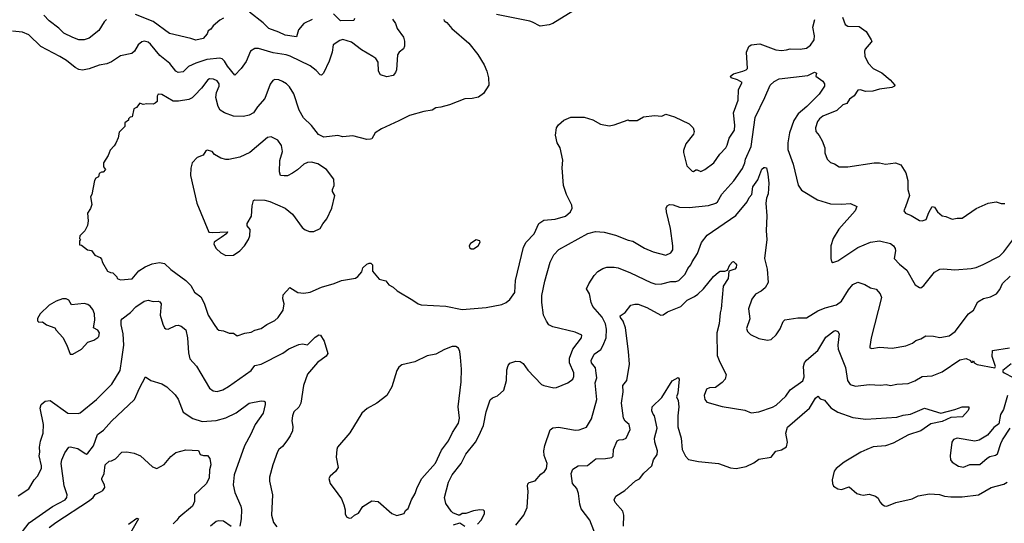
# Model space of a CAD drawing. Extents: x 1678431 to 1860718, y 384618 to 522882.
# Tile 427 of 473: x 1818523 to 1826359, y 462869 to 466874. Entities that reach past the tile are written whole.
import ezdxf

# ---------------------------------------------------------------- set-up
doc = ezdxf.new("R2010")
doc.units = 0

msp = doc.modelspace()

# ---------------------------------------------------------------- linework, layer by layer
at = {"layer": '0CON10XD'}
for points in [[(1819213.8, 466875), (1819195, 466856.2), (1819152.1, 466787.9), (1819075, 466726.9), (1819035, 466713.1), (1818995, 466714.5), (1818945, 466731.8), (1818875, 466767.8), (1818835, 466806.9), (1818756.6, 466866.6), (1818715, 466911.5)], [(1820144.2, 466885.8), (1820115, 466872), (1820063.8, 466825), (1820045, 466798.8), (1820024.4, 466785.6), (1820015, 466763.3), (1819982.5, 466725), (1819925, 466712.9), (1819885.5, 466725.5), (1819715, 466763.6), (1819585, 466861.3), (1819445, 466916.9)], [(1820850, 466875), (1820785, 466844.3), (1820740.8, 466795), (1820725, 466738), (1820635, 466751.4), (1820585.8, 466775.8), (1820505, 466804), (1820460.3, 466850.3), (1820353.3, 466935)], [(1821188, 466885), (1821182.7, 466867.3), (1821076.2, 466865), (1821021.1, 466921.1)], [(1822925, 466942.5), (1822765, 466843.3), (1822736.4, 466833.6), (1822665, 466823.3), (1822605, 466855.8), (1822582, 466862), (1822317, 466917)], [(1825070.6, 466895), (1825094.2, 466835), (1825115, 466823.3), (1825205, 466820.8), (1825261.1, 466781.1), (1825300, 466715), (1825303.8, 466705), (1825298.8, 466695), (1825251.1, 466638.9), (1825245.6, 466625), (1825250.5, 466585), (1825275, 466530), (1825317, 466487), (1825385, 466452.9), (1825452, 466395), (1825488, 466355), (1825486.2, 466345), (1825465, 466334.4), (1825365, 466321.1), (1825313, 466307), (1825255, 466303.8), (1825215, 466316.2), (1825194.7, 466315.3), (1825165, 466269.1), (1825126.8, 466243.2), (1825105, 466209.2), (1825073.7, 466196.3), (1825027.6, 466152.4), (1824915, 466106.9), (1824888.1, 466085), (1824873.1, 466065), (1824857.1, 466015), (1824859.2, 465985), (1824885, 465953.8), (1824909.7, 465909.7), (1824930, 465855), (1824932, 465815), (1824948.8, 465765), (1824975, 465740), (1825008.3, 465728.3), (1825045, 465704), (1825115, 465703.8), (1825325, 465736), (1825365, 465736.2), (1825415, 465726), (1825493.9, 465736.1), (1825535, 465720), (1825575, 465657.5), (1825592, 465595), (1825592.5, 465525), (1825603.8, 465475), (1825574, 465386), (1825560, 465355), (1825573.3, 465335), (1825617.7, 465317.7), (1825685, 465276.7), (1825705, 465273.8), (1825736.7, 465285), (1825758.3, 465341.7), (1825785, 465390), (1825805, 465382.5), (1825827.5, 465345), (1825864.2, 465314.2), (1825895, 465308.8), (1825945, 465288), (1825985, 465297.1), (1826024, 465296), (1826135, 465373.3), (1826230, 465415), (1826295, 465426.7), (1826335, 465412.5), (1826363, 465413)], [(1821489.7, 466879.7), (1821514.2, 466845), (1821527.1, 466805), (1821576.6, 466736.6), (1821585.6, 466705), (1821586.8, 466663.2), (1821577.4, 466642.6), (1821544, 466615), (1821530, 466595), (1821522.5, 466475), (1821515, 466453.3), (1821495, 466431.2), (1821445, 466421.2), (1821395, 466436.7), (1821379.2, 466465), (1821376.4, 466536.4), (1821356.9, 466565), (1821335, 466582.2), (1821244.6, 466634.6), (1821165, 466696.9), (1821095, 466716.5), (1821070.3, 466709.7), (1821018.8, 466675), (1821009.2, 466615), (1820985.8, 466545), (1820941.2, 466448.8), (1820926.1, 466433.9), (1820915, 466436), (1820881.5, 466471.5), (1820835, 466506.7), (1820675.3, 466585.3), (1820645, 466595.4), (1820541.5, 466611.5), (1820425, 466646.2), (1820393.7, 466646.3), (1820360, 466625), (1820325, 466541.2), (1820285, 466486.7), (1820235, 466434), (1820176.9, 466505), (1820152.9, 466545), (1820135, 466562.9), (1820115, 466568.9), (1820013.3, 466556.7), (1819925, 466529.1), (1819867.8, 466502.2), (1819825, 466460.8), (1819785, 466454.4), (1819765, 466465.7), (1819716.9, 466526.9), (1819639.2, 466589.2), (1819565, 466680), (1819545, 466695.7), (1819515, 466702.5), (1819495, 466697.5), (1819466.2, 466675), (1819438, 466625), (1819415, 466605.8), (1819325, 466586.9), (1819255, 466540.6), (1819216.3, 466523.7), (1819156.4, 466513.6), (1819075, 466483.3), (1819022.6, 466472.6), (1818995, 466478.1), (1818965, 466493.3), (1818895, 466549.4), (1818842.4, 466582.4), (1818690.9, 466660.9), (1818595.8, 466755), (1818545, 466775.5), (1818465, 466784.5)], [(1821897.5, 466875), (1821902.5, 466865), (1821923, 466853), (1821962.5, 466805), (1822097.7, 466687.7), (1822168.8, 466598.8), (1822220, 466515), (1822240, 466465), (1822253, 466413), (1822257.5, 466355), (1822215, 466287.5), (1822175, 466258.8), (1822125, 466246.7), (1822065, 466246), (1821945, 466198.1), (1821875, 466178.6), (1821835, 466174), (1821805, 466154), (1821740, 466145), (1821625, 466113.3), (1821541.2, 466068.8), (1821402.3, 466007.7), (1821352.5, 465975), (1821325, 465927.5), (1821316.1, 465923.9), (1821285, 465922), (1821175, 465952), (1821095, 465944), (1821055, 465952.9), (1820945, 465939.4), (1820900.9, 465960.9), (1820845, 466034.2), (1820782.5, 466095), (1820748.6, 466155), (1820704.2, 466285), (1820671.3, 466341.3), (1820645.4, 466365.4), (1820615, 466382.9), (1820585, 466396), (1820555, 466398), (1820538.8, 466391.2), (1820517.6, 466362.4), (1820475, 466248.6), (1820415, 466180.8), (1820384.4, 466135), (1820350, 466115), (1820305, 466105.4), (1820225, 466108.2), (1820152.9, 466135), (1820120, 466155), (1820102.2, 466185), (1820085.5, 466255), (1820090.4, 466295), (1820110.4, 466345), (1820111.2, 466365), (1820095, 466388.2), (1820065, 466402.3), (1820035, 466403.1), (1820020.9, 466395), (1819971.3, 466328.7), (1819917, 466273), (1819895, 466252.9), (1819869.2, 466240.8), (1819786.5, 466226.5), (1819745.6, 466225.6), (1819655, 466278.8), (1819625, 466282.5), (1819616.7, 466265), (1819616, 466225), (1819600.7, 466209.3), (1819585, 466203.3), (1819536.1, 466206.1), (1819505, 466201.2), (1819478.3, 466211.7), (1819453, 466177), (1819432.5, 466165), (1819418.3, 466101.7), (1819401.7, 466098.3), (1819390, 466085), (1819390, 466075), (1819360, 466055), (1819360, 466025), (1819315, 465980), (1819307.5, 465935), (1819287, 465893), (1819275, 465870), (1819243.9, 465836.1), (1819227.5, 465795), (1819190, 465735), (1819190, 465705), (1819207, 465683), (1819187, 465663), (1819175, 465662.5), (1819155, 465650), (1819150, 465625), (1819130, 465615), (1819117.5, 465595), (1819096.7, 465485), (1819086.7, 465465), (1819097.5, 465405), (1819086.7, 465373.3), (1819062.5, 465335), (1819067.5, 465275), (1819061.7, 465238.3), (1819042.5, 465195), (1819002.5, 465155), (1819000, 465135), (1819007.5, 465125), (1819000, 465115), (1819000, 465085), (1819015, 465080), (1819063, 465043), (1819095, 465040), (1819120.7, 465000.7), (1819163, 464983), (1819175, 464970), (1819183.3, 464943.3), (1819222.5, 464875), (1819245, 464862.5), (1819265, 464860), (1819295, 464830), (1819300, 464815), (1819325, 464806.2), (1819417.1, 464812.9), (1819472.5, 464877.5), (1819521.7, 464908.3), (1819578, 464932), (1819635, 464942.3), (1819675.4, 464935.4), (1819726.9, 464886.9), (1819845, 464799.4), (1819885, 464760.6), (1819915, 464708.6), (1819965, 464670.8), (1819991.2, 464621.2), (1820024.4, 464525), (1820069.7, 464449.7)], [(1820069.7, 464449.7), (1820093.8, 464415), (1820107.5, 464405), (1820145, 464398.8), (1820190.7, 464380.7), (1820225, 464380), (1820255, 464360), (1820315, 464380.8), (1820365, 464389.2), (1820395, 464406), (1820445, 464419.2), (1820490.3, 464449.7), (1820555, 464480.8), (1820581.2, 464505), (1820620, 464565), (1820628.8, 464615), (1820616.7, 464655), (1820621.2, 464685), (1820673.3, 464745), (1820736.1, 464703.9), (1820785, 464700), (1820835, 464706.2), (1820925, 464748), (1821025, 464776), (1821085, 464800), (1821195, 464820), (1821215, 464832.5), (1821245, 464870), (1821255, 464900), (1821285, 464930), (1821305, 464937.5), (1821317, 464937), (1821330, 464925), (1821330, 464875), (1821385, 464810), (1821437, 464797), (1821460, 464765), (1821495, 464747.5), (1821527, 464717), (1821652.5, 464645), (1821695.8, 464615.8), (1821717.9, 464607.9), (1821915.8, 464595.8), (1822045, 464570.8), (1822235, 464585.7), (1822361.2, 464608.8), (1822395, 464624), (1822425, 464650), (1822463.1, 464705), (1822469.1, 464800.9), (1822533.2, 465065), (1822554.5, 465105.5), (1822617.7, 465172.3), (1822655, 465254.3), (1822695, 465280), (1822785, 465286.7), (1822867.4, 465312.6), (1822907.5, 465345), (1822920, 465375), (1822918.3, 465398.3), (1822874.2, 465485), (1822850.8, 465555), (1822840.8, 465695), (1822846.1, 465756.1), (1822823.8, 465855), (1822802, 465895), (1822788.8, 465955), (1822796.2, 466015), (1822810.5, 466039.5), (1822855, 466076.7), (1822910.7, 466099.3), (1823015, 466100), (1823085, 466077.5), (1823145, 466042.5), (1823215, 466030), (1823255, 466037.5), (1823365, 466077.5), (1823375, 466072.5), (1823437, 466073), (1823488.3, 466101.7), (1823575, 466113.3), (1823633, 466107), (1823665, 466122.5), (1823735, 466102.5), (1823852.5, 466045), (1823882.5, 466015), (1823890, 465985), (1823887, 465963), (1823824.1, 465885.9), (1823806.7, 465835), (1823807, 465817), (1823832.7, 465712.7), (1823875, 465670), (1823885, 465666.7), (1823905, 465680), (1823915, 465681.2), (1823945, 465668), (1823975, 465682.5), (1824048, 465735), (1824095, 465804), (1824142, 465855), (1824155, 465877.5), (1824168.6, 465931.4), (1824211.4, 465995), (1824214.4, 466035), (1824204.4, 466135), (1824240, 466235), (1824245, 466320), (1824272.5, 466375), (1824235, 466396.2), (1824185, 466412), (1824180, 466425), (1824203.3, 466445), (1824278, 466465), (1824305.7, 466475), (1824315.6, 466485), (1824307.5, 466615), (1824325, 466662.5), (1824345, 466674.4), (1824415, 466681.3), (1824541.2, 466635), (1824585, 466630.4), (1824625, 466633.8), (1824656, 466644), (1824735, 466640), (1824785, 466647.1), (1824818.2, 466671.8), (1824846.4, 466715), (1824849.4, 466745), (1824836, 466815), (1824851.2, 466875)], [(1822167.7, 462862.3), (1822195, 462893.3), (1822223.3, 462945), (1822222.5, 462965), (1822215, 462972.5), (1822185, 462976.7), (1822135, 462968.8), (1822075, 462946.7), (1822045, 462946.7), (1822025, 462932.5), (1822015, 462932.5), (1821971.7, 462951.7), (1821957.5, 462965), (1821915, 463027.5), (1821904.2, 463074.2), (1821936.9, 463195), (1821964.5, 463255.5), (1822035.7, 463345), (1822075, 463418.8), (1822151.4, 463515), (1822178.6, 463565), (1822213.2, 463646.8), (1822234.4, 463755), (1822268.8, 463851.2), (1822285, 463866.7), (1822325.8, 463884.2), (1822375, 463927.5), (1822397.1, 464005), (1822401.2, 464088.8), (1822410, 464125), (1822425, 464142.5), (1822470.7, 464159.3), (1822505, 464156.7), (1822529.5, 464139.5), (1822568.3, 464088.3), (1822675, 463973.8), (1822694.2, 463964.2), (1822775, 463946), (1822795, 463949.2), (1822886.7, 463985), (1822925.8, 464015), (1822933.2, 464036.8), (1822933.1, 464065), (1822899.6, 464145), (1822898.3, 464181.7), (1822925.5, 464255), (1822994.2, 464345), (1822998, 464365), (1822945, 464388.1), (1822765, 464431.4), (1822735, 464448), (1822715, 464476.2), (1822693.3, 464525), (1822678.9, 464625), (1822679.4, 464680.6), (1822701.4, 464795), (1822744, 464945), (1822775, 465003.3), (1822815, 465047.5), (1823045, 465173.1), (1823105, 465188.6), (1823175, 465185.7), (1823265, 465161.9), (1823365, 465120), (1823404.3, 465114.3), (1823495, 465058.1), (1823565, 465028.1), (1823665, 465001.9), (1823705, 465019.5), (1823721.5, 465045), (1823722.5, 465075), (1823703.3, 465215), (1823670, 465345), (1823668.6, 465375), (1823675.8, 465394.2), (1823695, 465404), (1823725, 465400.8), (1823775, 465384.4), (1823850.9, 465380.9), (1824005, 465396.9), (1824062.9, 465415), (1824076.4, 465425), (1824112.1, 465487.9), (1824206.6, 465593.4), (1824275, 465691.2), (1824294.6, 465735), (1824299.6, 465765), (1824344.5, 465865), (1824375.6, 466095.6), (1824454.7, 466255), (1824495, 466354.3), (1824527, 466383), (1824567, 466403), (1824795, 466431.2), (1824847.7, 466457.7), (1824865, 466450), (1824860, 466425), (1824916.2, 466385), (1824928.8, 466365), (1824928, 466345), (1824887, 466283), (1824787, 466183), (1824719.4, 466125), (1824685, 466072.5), (1824649.6, 465975), (1824635.5, 465895), (1824637.9, 465842.1), (1824680, 465725), (1824717.9, 465557.9), (1824745, 465518), (1824872.8, 465442.8), (1824975, 465410.8), (1825065, 465406), (1825135, 465413.8), (1825185, 465390), (1825171.2, 465355), (1825041.5, 465208.5), (1824998.6, 465135), (1824977.5, 465075), (1824977.5, 464975), (1824985, 464952.5), (1824995, 464942.5), (1825035, 464955.7), (1825195, 465063.1), (1825295, 465105.6), (1825365.5, 465115.5), (1825455, 465095.6), (1825478.8, 465075), (1825490.8, 465055), (1825494, 465035), (1825483.8, 464975), (1825525, 464929.2), (1825583.7, 464883.7), (1825651.2, 464765), (1825685, 464743.3), (1825695, 464742.5), (1825719.5, 464760.5), (1825804.3, 464865.7), (1825845, 464890.8), (1825875, 464894.2), (1825965, 464884.3), (1826095, 464895.6), (1826135, 464903.1), (1826191.8, 464928.2), (1826322, 464995), (1826355, 465027.5), (1826434, 465135)], [(1820165, 465000), (1820225, 465001.2), (1820276.2, 465035), (1820311.2, 465075), (1820345, 465127.5), (1820354, 465155), (1820357.5, 465205), (1820332.5, 465235), (1820333, 465253), (1820368.9, 465311.1), (1820373.8, 465395), (1820383.8, 465436.2), (1820395, 465442.5), (1820475, 465438.8), (1820515, 465428.8), (1820636.1, 465376.1), (1820695, 465326.7), (1820770.5, 465220.5), (1820795, 465203.3), (1820830.7, 465190.7), (1820865, 465190), (1820915, 465213.3), (1820935, 465250), (1820968.3, 465291.7), (1821006.2, 465375), (1821031.2, 465475), (1821013, 465507), (1821012.5, 465525), (1821026.4, 465556.4), (1821022.5, 465605), (1820964.2, 465684.2), (1820897.3, 465727.3), (1820845, 465740.8), (1820815, 465740), (1820784.2, 465725.8), (1820735, 465680), (1820695, 465653.8), (1820655, 465633.3), (1820628.3, 465631.7), (1820600, 465635), (1820590, 465665), (1820593.8, 465755), (1820613.8, 465825), (1820606.2, 465875), (1820576.7, 465915), (1820525, 465942.5), (1820495, 465937.5), (1820355, 465818.8), (1820275, 465780), (1820188.3, 465761.7), (1820165, 465763.3), (1820125, 465773.3), (1820073.6, 465803.6), (1820055, 465826.7), (1820015, 465837.5), (1820005, 465832.5), (1819983, 465797), (1819935, 465777.5), (1819896.7, 465735), (1819886.4, 465693.6), (1819883.8, 465635), (1819933.8, 465415), (1820028.8, 465185), (1820055, 465180.8), (1820176.7, 465186.7), (1820172.5, 465175), (1820127.7, 465142.3), (1820070, 465105), (1820069.5, 465089.5), (1820086.2, 465055), (1820125, 465020), (1820165, 465000)], [(1823112.2, 464062.2), (1823104.6, 464104.6), (1823074.5, 464145), (1823071.9, 464165), (1823095.5, 464214.5), (1823147.3, 464252.7), (1823167.3, 464285), (1823190.9, 464345), (1823193, 464413), (1823184.6, 464455), (1823158, 464508), (1823084.5, 464594.5), (1823071.4, 464625), (1823058.8, 464695), (1823033.3, 464735), (1823052, 464775), (1823095, 464838.8), (1823125, 464871.2), (1823165, 464896), (1823195, 464905.8), (1823255, 464907.1), (1823285, 464901.9), (1823385, 464862.2), (1823545, 464784.4), (1823585, 464772.2), (1823634.4, 464774.4), (1823705, 464793.3), (1823745, 464791.5), (1823769.1, 464800.9), (1823820.5, 464849.5), (1823840, 464895), (1823865, 464924.2), (1823875, 464947.5), (1823918.9, 465015), (1823948.7, 465101.3), (1823995, 465160), (1824224, 465316), (1824314, 465425), (1824329.4, 465460.6), (1824350, 465485), (1824359.1, 465545), (1824398.3, 465601.7), (1824430.8, 465685), (1824445, 465698), (1824455, 465698.8), (1824465.8, 465695), (1824478.1, 465645), (1824484.6, 465575), (1824479.4, 465490.6), (1824466.4, 465455), (1824462.1, 465415), (1824469.1, 465315), (1824464.4, 465195), (1824469.5, 465125), (1824450, 464975), (1824471.3, 464891.3), (1824479.2, 464785), (1824457.1, 464742.9), (1824424.5, 464715.5), (1824379.8, 464690.2), (1824349.3, 464650.7), (1824324.4, 464574.4), (1824333.1, 464495), (1824308, 464418), (1824316.2, 464395), (1824339.7, 464369.7), (1824405, 464339.2), (1824475, 464325.8), (1824505, 464332), (1824545, 464368.8), (1824575, 464416.2), (1824598.8, 464475), (1824612, 464488), (1824715, 464502.2), (1824785, 464503.3), (1824875, 464559.1), (1824935, 464583.3), (1825025, 464605.5), (1825065, 464635.7), (1825118.6, 464725), (1825155, 464767.5), (1825195, 464788), (1825248.6, 464768.6), (1825295, 464742.5), (1825340.5, 464730.5), (1825372, 464695), (1825382.5, 464665), (1825300, 464345), (1825288.8, 464275), (1825290, 464265), (1825305, 464260), (1825365, 464270.5), (1825467.9, 464262.1), (1825575, 464281.4), (1825627.9, 464302.1), (1825655, 464324), (1825695, 464336.2), (1825735, 464360), (1825795, 464357.8), (1825845, 464346.7), (1825920.5, 464359.5), (1825968.6, 464395), (1826075, 464533.8), (1826115, 464564.2), (1826149.4, 464630.6), (1826193, 464657), (1826249.2, 464670.8), (1826296.6, 464693.4), (1826322.6, 464727.4), (1826345, 464775.6), (1826405.7, 464835)], [(1822135, 465052.5), (1822172.5, 465075), (1822187.5, 465105), (1822186.4, 465116.4), (1822155, 465122.5), (1822110, 465095), (1822100, 465075), (1822103, 465063), (1822115, 465052.5), (1822135, 465052.5)], [(1823138.1, 462695), (1823061.4, 462895), (1822991.5, 462985), (1822980.7, 463020.7), (1822970.8, 463105), (1822957.3, 463145), (1822923.6, 463185), (1822913.3, 463265), (1822925, 463300), (1822967.5, 463325), (1823042.1, 463327.9), (1823107.5, 463382.5), (1823186.6, 463383.4), (1823235, 463392), (1823247.3, 463402.7), (1823250, 463455), (1823278.8, 463525), (1823295, 463534.2), (1823325, 463534.4), (1823350, 463545), (1823381.5, 463615), (1823374.3, 463655), (1823341.3, 463681.3), (1823329.2, 463705), (1823313.6, 463823.6), (1823326.4, 463913.6), (1823324.4, 463965), (1823355.7, 464005), (1823375.5, 464135), (1823369.1, 464235), (1823344.7, 464425), (1823327, 464477), (1823304.4, 464505), (1823300.9, 464519.1), (1823340.8, 464545), (1823387.5, 464605), (1823417.7, 464612.3), (1823445, 464611.4), (1823515, 464585.6), (1823625, 464524), (1823645, 464526), (1823677.8, 464552.2), (1823786.1, 464593.9), (1823834.2, 464645), (1823895, 464672.5), (1823919.1, 464690.9), (1823964.5, 464735), (1824045, 464831.9), (1824085, 464866), (1824096.9, 464873.1), (1824135, 464874.5), (1824156.4, 464883.6), (1824174.5, 464925), (1824195, 464947.8), (1824205, 464950), (1824221.1, 464935), (1824227.3, 464925), (1824226.1, 464903.9), (1824215, 464891.4), (1824165.8, 464874.2), (1824161.5, 464815), (1824122.5, 464755), (1824106.9, 464575), (1824097.6, 464542.4), (1824088.9, 464455), (1824071.9, 464385), (1824074.5, 464204.5), (1824095, 464150), (1824146.4, 464053.6), (1824136.7, 464015), (1824115, 463990), (1824061.7, 463948.3), (1824014.1, 463945.9), (1823988.8, 463935), (1823970.6, 463885), (1823977.1, 463855), (1823992.1, 463832.1), (1824115, 463799.2), (1824295, 463770), (1824345, 463748.8), (1824405, 463756.9), (1824515, 463792.5), (1824545, 463807.8), (1824619.5, 463880.5), (1824655, 463929.4), (1824755, 464001.9), (1824767.3, 464035), (1824761.4, 464115), (1824768.6, 464145), (1824783.9, 464166.1), (1824875, 464244.4), (1824939.5, 464350.5), (1825005, 464398.6), (1825015, 464402.9), (1825034, 464395), (1825044, 464375), (1825034.6, 464285), (1825038.2, 464255), (1825095, 464107.5), (1825110.6, 464005), (1825133.1, 463973.1), (1825175, 463958.5), (1825285, 463974.3), (1825375, 463968), (1825418, 463972), (1825455, 463965.8), (1825504.3, 463975.7), (1825595, 463980.6), (1825648.3, 464001.7), (1825705, 464035.8), (1825785, 464041.4), (1825863.8, 464075), (1826005, 464169.2), (1826055, 464180), (1826090, 464165), (1826095, 464150), (1826105, 464150), (1826115, 464160), (1826120, 464145), (1826142.5, 464132.5), (1826284.5, 464105.5), (1826288.7, 464115), (1826263.8, 464195), (1826266.7, 464243.3), (1826400, 464265)], [(1818511.2, 463088.8), (1818596.2, 463143.8), (1818637.5, 463215), (1818666, 463245), (1818696, 463305), (1818697.5, 463325), (1818678.9, 463405), (1818684.4, 463435.6), (1818680.8, 463475), (1818688.3, 463521.7), (1818708.8, 463585), (1818711.5, 463655), (1818685.6, 463785), (1818692.9, 463815), (1818725, 463839.4), (1818765, 463845.6), (1818905, 463744.5), (1818987.5, 463742.5), (1819005, 463747.5), (1819135, 463854), (1819255.8, 463975), (1819322.2, 464085), (1819335.4, 464174.6), (1819351.9, 464285), (1819346.5, 464375), (1819331.2, 464448.8), (1819332, 464485), (1819338, 464495), (1819405, 464545.8), (1819448.7, 464591.3), (1819514.5, 464635.5), (1819545, 464644), (1819585, 464633.8), (1819625, 464636.7), (1819639.5, 464629.5), (1819650, 464615), (1819641.2, 464525), (1819662, 464452), (1819675.6, 464425), (1819685, 464416.5), (1819705, 464412.7), (1819765, 464442), (1819785, 464444), (1819808.3, 464438.3), (1819845, 464406.7), (1819858.9, 464345), (1819866, 464225), (1819877, 464177), (1819929.8, 464119.8), (1820032.9, 463945), (1820061.9, 463921.9), (1820095, 463916.5), (1820139.8, 463930.2), (1820183.8, 463956.2), (1820365.4, 464084.6), (1820395.5, 464124.5), (1820445, 464134.4), (1820616.9, 464223.1), (1820665, 464257.1), (1820745, 464291.4), (1820775, 464297.5), (1820815, 464288.8), (1820875, 464350), (1820905, 464368.8), (1820917.5, 464365), (1820947.6, 464317.6), (1820975, 464220), (1820961.2, 464198.8), (1820892.8, 464147.2), (1820814.4, 464055), (1820780.6, 463965), (1820761.4, 463825), (1820745, 463794), (1820705.6, 463754.4), (1820694.3, 463725), (1820689.2, 463685), (1820698.3, 463638.3), (1820695.6, 463605)], [(1818945, 464213.3), (1819016.2, 464253.8), (1819065, 464310), (1819113.9, 464326.1), (1819144.1, 464345.9), (1819154, 464356), (1819157.5, 464385), (1819146, 464405), (1819110, 464425), (1819120.4, 464485), (1819117.9, 464535), (1819105, 464570.8), (1819085, 464596.7), (1819065, 464610), (1819035, 464617.1), (1818936.2, 464606.2), (1818913.3, 464645), (1818894.2, 464654.2), (1818865, 464655.6), (1818813.7, 464636.3), (1818758.6, 464605), (1818685, 464533.8), (1818665, 464497.5), (1818665, 464480), (1818675, 464470), (1818705, 464471.2), (1818736.6, 464446.6), (1818803, 464423), (1818812.5, 464405), (1818867, 464347), (1818899.2, 464285), (1818924.2, 464214.2), (1818945, 464213.3)], [(1821145, 462910), (1821165, 462912.5), (1821187, 462933), (1821219.3, 462950.7), (1821255, 463002.5), (1821325, 463047.5), (1821375, 463042.5), (1821485, 462947.5), (1821525, 462930), (1821583.3, 462946.7), (1821595, 462970), (1821614.3, 462985.7), (1821640.8, 463055), (1821669.4, 463105), (1821685.6, 463155), (1821724.4, 463225), (1821832.7, 463347.3), (1821880.2, 463449.8), (1821935, 463524.2), (1821968.7, 463591.3), (1822015.4, 463665), (1822023.6, 463705), (1822012.3, 463795), (1822036.6, 463995), (1822039.4, 464095), (1822031.2, 464191.2), (1822026.9, 464235), (1822015, 464262), (1821995, 464274.2), (1821965, 464275.8), (1821905, 464252.5), (1821835, 464214.2), (1821765, 464201.2), (1821667, 464153), (1821565, 464128.8), (1821540.3, 464109.7), (1821526, 464085), (1821485.6, 463954.4), (1821445.6, 463884.4), (1821365.5, 463824.5), (1821287.9, 463782.1), (1821245, 463746.2), (1821151.7, 463588.3), (1821053.8, 463475), (1821046.2, 463455), (1821041.2, 463395), (1821057, 463313), (1821037.7, 463282.3), (1820993.3, 463245), (1820983.8, 463225), (1820993.8, 463185), (1821055, 463103.3), (1821083.3, 463065), (1821102.5, 463015), (1821112.5, 462975), (1821112.5, 462945), (1821125, 462920), (1821145, 462910)], [(1826415, 464136.7), (1826346.7, 464085), (1826347.8, 464075), (1826358.6, 464065), (1826428.8, 464028.8)], [(1818484.2, 462725), (1818598.2, 462871.8), (1818785, 463001.9), (1818885.6, 463055), (1818899.4, 463075), (1818901.4, 463095), (1818876.4, 463166.4), (1818854.4, 463345), (1818858.1, 463375), (1818881.7, 463428.3), (1818914.3, 463475.7), (1818925, 463477.5), (1818985, 463464), (1819045, 463423.3), (1819055, 463420), (1819065, 463425.8), (1819109.6, 463485), (1819141.9, 463575), (1819191.2, 463608.8), (1819255, 463680.8), (1819435.7, 463855), (1819475.7, 463945), (1819525, 464033.3), (1819566.1, 464006.1), (1819655, 463978.8), (1819695, 463953.8), (1819760.7, 463890.7), (1819785, 463856.2), (1819825, 463753.8), (1819901.7, 463701.7), (1819975, 463677.8), (1820086.8, 463686.8), (1820165, 463707.5), (1820245, 463746.7), (1820348.8, 463825), (1820445, 463841.9), (1820469.4, 463839.4), (1820475.8, 463835), (1820478.1, 463815), (1820461.1, 463745), (1820396.2, 463656.2), (1820362.6, 463577.4), (1820311.9, 463485), (1820230.6, 463255), (1820223.3, 463175), (1820234.4, 463115), (1820282.9, 463005), (1820287.9, 462977.9), (1820286.6, 462903.4), (1820274.2, 462845.8)], [(1822472.9, 462855), (1822535.4, 462934.6), (1822561.9, 462995), (1822570.8, 463125), (1822563.8, 463165), (1822567.5, 463182.5), (1822577.5, 463192.5), (1822625, 463207.5), (1822670.5, 463259.5), (1822699.5, 463280.5), (1822716.2, 463305), (1822720.8, 463345), (1822698.5, 463408.5), (1822694.6, 463445), (1822702.7, 463487.3), (1822745, 463613.8), (1822765, 463627.1), (1822815, 463633.1), (1822945, 463609.2), (1822975, 463612.5), (1823035, 463632.5), (1823075, 463700.8), (1823116.2, 463855), (1823103.1, 463985), (1823117.1, 464025), (1823112.2, 464062.2)], [(1823330, 462845), (1823330.6, 462935), (1823323.3, 462965), (1823262.5, 463035), (1823254, 463055), (1823268.8, 463085), (1823340.2, 463129.8), (1823423.4, 463206.6), (1823457.2, 463222.8), (1823491.2, 463268.8), (1823552.9, 463325), (1823568.6, 463375), (1823595.8, 463415), (1823600.6, 463445), (1823578.6, 463515), (1823575.6, 463545), (1823596.7, 463625), (1823574.5, 463724.5), (1823565, 463738), (1823553.8, 463763.8), (1823555.8, 463795), (1823635, 463868.8), (1823715, 464003.3), (1823765, 464028.8), (1823772, 464015), (1823762, 463905), (1823751.2, 463875), (1823764.2, 463845), (1823767.8, 463795), (1823760, 463725), (1823762.4, 463637.6), (1823788.1, 463545), (1823796.7, 463455), (1823822.7, 463402.7), (1823845, 463377.1), (1823925, 463361.5), (1824085, 463345.8), (1824180.3, 463310.3), (1824225, 463305.8), (1824305, 463320), (1824365, 463350.8), (1824405, 463379.2), (1824505, 463394), (1824541.7, 463441.7), (1824586.3, 463453.7), (1824625, 463478.6), (1824633.8, 463515), (1824620, 463585), (1824634.3, 463635), (1824809.4, 463785), (1824855.6, 463864.4), (1824875, 463880), (1824895, 463859.2), (1824928.3, 463848.3), (1824977.5, 463787.5), (1825035, 463751.9), (1825155, 463711.9), (1825258.3, 463698.3), (1825505, 463712.7), (1825555, 463729.2), (1825612.1, 463737.9), (1825725, 463785.6), (1825855, 463744.6), (1825966.2, 463773.8), (1826023.7, 463796.3), (1826075.9, 463795.9), (1826078.3, 463781.7), (1826071.2, 463765), (1826026.7, 463715), (1825935, 463710), (1825865, 463679.5), (1825775, 463660), (1825695, 463605.5), (1825596.5, 463573.5), (1825474, 463506), (1825414.6, 463485.4), (1825315, 463476.4), (1825265, 463457.1), (1825217.5, 463435), (1825085.3, 463354.7), (1825021.9, 463305), (1825006, 463284), (1824990.4, 463215), (1824991.5, 463185), (1825000.8, 463165), (1825034.2, 463144.2), (1825065, 463137.7), (1825125, 463160), (1825185, 463107.1), (1825212, 463098), (1825235, 463094.2), (1825285, 463101.4), (1825335, 463086), (1825355, 463068.8), (1825369.1, 463039.1), (1825385, 463022), (1825405, 463007.1), (1825424.4, 463004.4), (1825495, 463033.6), (1825625.4, 463064.6), (1825675, 463086.9), (1825765, 463104.2), (1825843, 463097), (1825883.6, 463083.6), (1825935, 463078.9), (1826025, 463080.9), (1826155, 463095.6), (1826255, 463152.9), (1826355, 463179.4), (1826382, 463195)], [(1826385.6, 463885), (1826351.9, 463775), (1826330, 463735), (1826315, 463660), (1826275, 463630.8), (1826225, 463569.2), (1826159.8, 463530.2), (1826125, 463523.5), (1825985, 463547.1), (1825953.8, 463535), (1825941.2, 463515), (1825928, 463405), (1825931.2, 463375), (1825943.3, 463355), (1825995, 463324.4), (1826035, 463315.7), (1826085, 463336.9), (1826165, 463336.7), (1826223.1, 463386.9), (1826245, 463401.1), (1826289.4, 463410.6), (1826305, 463422.5), (1826330.9, 463505), (1826345.9, 463534.1), (1826405, 463625.8)], [(1820695.6, 463605), (1820677.1, 463565), (1820648.6, 463525), (1820615, 463479.2), (1820585, 463456.2), (1820575, 463436.7), (1820536.9, 463335), (1820512.5, 463235), (1820510.8, 463205), (1820534.2, 463095.8), (1820527.5, 462935), (1820544.3, 462874.3), (1820569.7, 462839.7)], [(1818758.5, 462835), (1818810, 462875), (1819078.4, 463051.6), (1819109.2, 463075), (1819125, 463098.8), (1819165, 463119.5), (1819185, 463130), (1819200, 463155), (1819199.4, 463175), (1819176, 463215), (1819175.8, 463225), (1819194.4, 463265), (1819203.3, 463335), (1819235, 463363.3), (1819255, 463365.8), (1819285, 463382.9), (1819335, 463434), (1819375, 463438.8), (1819435, 463426.7), (1819485, 463406.7), (1819579.1, 463319.1), (1819615, 463305.5), (1819673.4, 463336.6), (1819725, 463401.4), (1819765, 463432), (1819845, 463453.3), (1819945, 463448), (1819960, 463415), (1819985, 463407.5), (1820018.8, 463408.8), (1820037.1, 463385), (1820044.5, 463335), (1820034.5, 463295), (1820030.9, 463229.1), (1820008.3, 463181.7), (1819913.9, 463096.1), (1819913.6, 463043.6), (1819898.8, 463005), (1819790.6, 462915), (1819774.7, 462895.3), (1819745.7, 462864.3)], [(1819388.3, 462861.7), (1819455, 462908.8), (1819470, 462905), (1819405, 462792.5)], [(1820205, 462844.5), (1820145, 462886.9), (1820105, 462888.9), (1820086.3, 462883.7), (1820042.4, 462847.6)], [(1821975, 462857.5), (1822025, 462872.5), (1822065, 462847.5)]]:
    msp.add_lwpolyline(points, dxfattribs=at)

doc.saveas('drawing.dxf')
